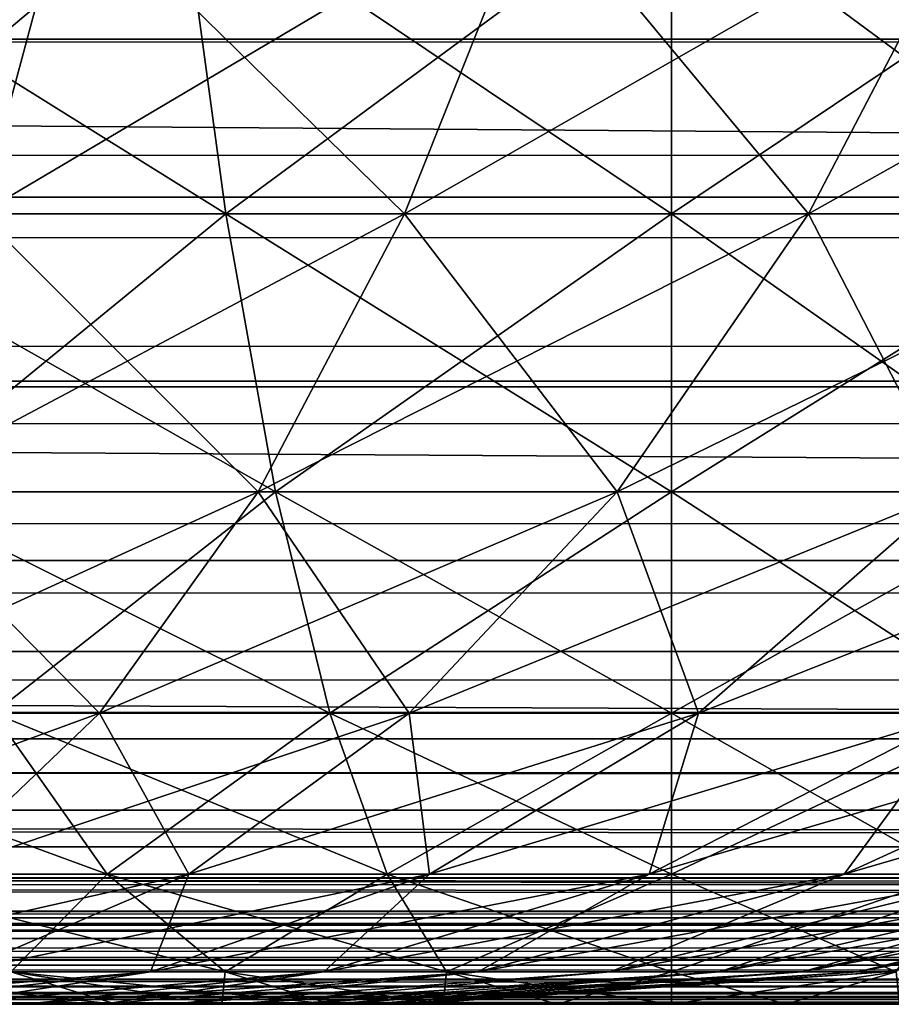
# Model space of a CAD drawing. Header units: millimetres. Extents: x -125 to 125, y -4 to 54.
# Tile 174 of 612: x -71.31 to -70.895, y -2 to -1.531. Entities that reach past the tile are written whole.
import ezdxf

# ---------------------------------------------------------------- set-up
doc = ezdxf.new("R2010")
doc.units = ezdxf.units.MM
doc.header["$LTSCALE"] = 65.185185
for name, color, linetype in [('157', 7, 'CONTINUOUS'), ('158', 7, 'CONTINUOUS'), ('159', 7, 'CONTINUOUS'), ('173', 7, 'CONTINUOUS'), ('175', 7, 'CONTINUOUS'), ('18', 7, 'CONTINUOUS'), ('199', 7, 'CONTINUOUS'), ('200', 7, 'CONTINUOUS'), ('22', 7, 'CONTINUOUS'), ('6', 7, 'CONTINUOUS')]:
    doc.layers.add(name, color=color, linetype=linetype)

msp = doc.modelspace()

# ---------------------------------------------------------------- linework, layer by layer
at = {"layer": '157', "color": 7, "linetype": 'Continuous'}
for points in [[(-71.31278, -2, 51.04175), (-71.26437, -2, 49.93305), (-71.26437, -2, 51.06695), (-71.31278, -2, 51.04175)], [(-71.31278, -2, 49.95825), (-71.26437, -2, 49.93305), (-71.31278, -2, 51.04175), (-71.31278, -2, 49.95825)], [(-71.26437, -2, 49.93305), (-71.21395, -2, 49.91217), (-71.26437, -2, 51.06695), (-71.26437, -2, 49.93305)], [(-71.26437, -2, 51.06695), (-71.21395, -2, 49.91217), (-71.21395, -2, 51.08783), (-71.26437, -2, 51.06695)], [(-71.21395, -2, 49.91217), (-71.16191, -2, 49.89576), (-71.21395, -2, 51.08783), (-71.21395, -2, 49.91217)], [(-71.21395, -2, 51.08783), (-71.16191, -2, 49.89576), (-71.16191, -2, 51.10424), (-71.21395, -2, 51.08783)], [(-71.16191, -2, 49.89576), (-71.10863, -2, 49.88395), (-71.16191, -2, 51.10424), (-71.16191, -2, 49.89576)], [(-71.16191, -2, 51.10424), (-71.10863, -2, 49.88395), (-71.10863, -2, 51.11605), (-71.16191, -2, 51.10424)], [(-71.10863, -2, 49.88395), (-71.05452, -2, 49.87682), (-71.10863, -2, 51.11605), (-71.10863, -2, 49.88395)], [(-71.10863, -2, 51.11605), (-71.05452, -2, 49.87682), (-71.05452, -2, 51.12318), (-71.10863, -2, 51.11605)], [(-71.05452, -2, 51.12318), (-71, -2, 49.87444), (-71, -2, 51.12556), (-71.05452, -2, 51.12318)], [(-71.05452, -2, 49.87682), (-71, -2, 49.87444), (-71.05452, -2, 51.12318), (-71.05452, -2, 49.87682)], [(-70.94548, -2, 51.12318), (-71, -2, 51.12556), (-70.94548, -2, 49.87682), (-70.94548, -2, 51.12318)], [(-71, -2, 51.12556), (-71, -2, 49.87444), (-70.94548, -2, 49.87682), (-71, -2, 51.12556)], [(-70.89137, -2, 49.88395), (-70.94548, -2, 51.12318), (-70.94548, -2, 49.87682), (-70.89137, -2, 49.88395)], [(-70.89137, -2, 51.11605), (-70.94548, -2, 51.12318), (-70.89137, -2, 49.88395), (-70.89137, -2, 51.11605)]]:
    msp.add_3dface(points, dxfattribs=at)
at = {"layer": '158', "color": 7, "linetype": 'Continuous'}
for points in [[(-71, -1.46695, 52.36178), (-70.7879, -1.62365, 52.17896), (-70.76666, -1.46695, 52.3471), (-71, -1.46695, 52.36178)], [(-71, -1.62365, 52.1923), (-70.7879, -1.62365, 52.17896), (-71, -1.46695, 52.36178), (-71, -1.62365, 52.1923)], [(-71, -1.62365, 48.8077), (-71, -1.46695, 48.63822), (-70.76666, -1.46695, 48.6529), (-71, -1.62365, 48.8077)], [(-70.7879, -1.62365, 48.82104), (-71, -1.62365, 48.8077), (-70.76666, -1.46695, 48.6529), (-70.7879, -1.62365, 48.82104)], [(-70.8116, -1.75596, 49.0087), (-71, -1.75596, 48.99684), (-70.7879, -1.62365, 48.82104), (-70.8116, -1.75596, 49.0087)], [(-71, -1.62365, 52.1923), (-70.8116, -1.75596, 51.9913), (-70.7879, -1.62365, 52.17896), (-71, -1.62365, 52.1923)], [(-71, -1.75596, 52.00316), (-70.8116, -1.75596, 51.9913), (-71, -1.62365, 52.1923), (-71, -1.75596, 52.00316)], [(-71, -1.75596, 48.99684), (-71, -1.62365, 48.8077), (-70.7879, -1.62365, 48.82104), (-71, -1.75596, 48.99684)], [(-71, -1.75596, 52.00316), (-70.83734, -1.86142, 51.7876), (-70.8116, -1.75596, 51.9913), (-71, -1.75596, 52.00316)], [(-71, -1.86142, 51.79783), (-70.83734, -1.86142, 51.7876), (-71, -1.75596, 52.00316), (-71, -1.86142, 51.79783)], [(-71, -1.86142, 49.20217), (-71, -1.75596, 48.99684), (-70.8116, -1.75596, 49.0087), (-71, -1.86142, 49.20217)], [(-70.83734, -1.86142, 49.2124), (-71, -1.86142, 49.20217), (-70.8116, -1.75596, 49.0087), (-70.83734, -1.86142, 49.2124)], [(-71, -1.86142, 51.79783), (-70.86463, -1.9381, 51.5716), (-70.83734, -1.86142, 51.7876), (-71, -1.86142, 51.79783)], [(-71, -1.9381, 51.58012), (-70.86463, -1.9381, 51.5716), (-71, -1.86142, 51.79783), (-71, -1.9381, 51.58012)], [(-71, -1.9381, 49.41988), (-71, -1.86142, 49.20217), (-70.83734, -1.86142, 49.2124), (-71, -1.9381, 49.41988)], [(-70.86463, -1.9381, 49.4284), (-71, -1.9381, 49.41988), (-70.83734, -1.86142, 49.2124), (-70.86463, -1.9381, 49.4284)], [(-70.89296, -1.98458, 49.65271), (-71, -1.98458, 49.64598), (-70.86463, -1.9381, 49.4284), (-70.89296, -1.98458, 49.65271)], [(-71, -1.98458, 49.64598), (-71, -1.9381, 49.41988), (-70.86463, -1.9381, 49.4284), (-71, -1.98458, 49.64598)], [(-71, -1.9381, 51.58012), (-70.89296, -1.98458, 51.34729), (-70.86463, -1.9381, 51.5716), (-71, -1.9381, 51.58012)], [(-71, -1.98458, 51.35402), (-70.89296, -1.98458, 51.34729), (-71, -1.9381, 51.58012), (-71, -1.98458, 51.35402)], [(-71, -1.98458, 51.35402), (-70.94548, -2, 51.12318), (-70.89296, -1.98458, 51.34729), (-71, -1.98458, 51.35402)], [(-71, -2, 51.12556), (-70.94548, -2, 51.12318), (-71, -1.98458, 51.35402), (-71, -2, 51.12556)], [(-70.89296, -1.98458, 49.65271), (-71, -2, 49.87444), (-71, -1.98458, 49.64598), (-70.89296, -1.98458, 49.65271)], [(-70.94548, -2, 49.87682), (-71, -2, 49.87444), (-70.89296, -1.98458, 49.65271), (-70.94548, -2, 49.87682)], [(-70.94548, -2, 51.12318), (-70.89137, -2, 51.11605), (-70.89296, -1.98458, 51.34729), (-70.94548, -2, 51.12318)], [(-70.89137, -2, 49.88395), (-70.94548, -2, 49.87682), (-70.89296, -1.98458, 49.65271), (-70.89137, -2, 49.88395)]]:
    msp.add_3dface(points, dxfattribs=at)
at = {"layer": '159', "color": 7, "linetype": 'Continuous'}
for points in [[(-71.42086, -1.62365, 52.13913), (-71.2121, -1.62365, 52.17896), (-71.463, -1.46695, 52.30329), (-71.42086, -1.62365, 52.13913)], [(-71.463, -1.46695, 52.30329), (-71.2121, -1.62365, 52.17896), (-71.23334, -1.46695, 52.3471), (-71.463, -1.46695, 52.30329)], [(-71.23334, -1.46695, 48.6529), (-71.42086, -1.62365, 48.86087), (-71.463, -1.46695, 48.69671), (-71.23334, -1.46695, 48.6529)], [(-71.2121, -1.62365, 48.82104), (-71.42086, -1.62365, 48.86087), (-71.23334, -1.46695, 48.6529), (-71.2121, -1.62365, 48.82104)], [(-71, -1.62365, 52.1923), (-71, -1.46695, 52.36178), (-71.23334, -1.46695, 52.3471), (-71, -1.62365, 52.1923)], [(-71.2121, -1.62365, 52.17896), (-71, -1.62365, 52.1923), (-71.23334, -1.46695, 52.3471), (-71.2121, -1.62365, 52.17896)], [(-71, -1.46695, 48.63822), (-71.2121, -1.62365, 48.82104), (-71.23334, -1.46695, 48.6529), (-71, -1.46695, 48.63822)], [(-71, -1.46695, 48.63822), (-71, -1.62365, 48.8077), (-71.2121, -1.62365, 48.82104), (-71, -1.46695, 48.63822)], [(-71.2121, -1.62365, 48.82104), (-71.37382, -1.75596, 49.04407), (-71.42086, -1.62365, 48.86087), (-71.2121, -1.62365, 48.82104)], [(-71.37382, -1.75596, 51.95593), (-71.1884, -1.75596, 51.9913), (-71.42086, -1.62365, 52.13913), (-71.37382, -1.75596, 51.95593)], [(-71.42086, -1.62365, 52.13913), (-71.1884, -1.75596, 51.9913), (-71.2121, -1.62365, 52.17896), (-71.42086, -1.62365, 52.13913)], [(-71.1884, -1.75596, 49.0087), (-71.37382, -1.75596, 49.04407), (-71.2121, -1.62365, 48.82104), (-71.1884, -1.75596, 49.0087)], [(-71, -1.75596, 52.00316), (-71, -1.62365, 52.1923), (-71.2121, -1.62365, 52.17896), (-71, -1.75596, 52.00316)], [(-71.1884, -1.75596, 51.9913), (-71, -1.75596, 52.00316), (-71.2121, -1.62365, 52.17896), (-71.1884, -1.75596, 51.9913)], [(-71, -1.62365, 48.8077), (-71.1884, -1.75596, 49.0087), (-71.2121, -1.62365, 48.82104), (-71, -1.62365, 48.8077)], [(-71, -1.62365, 48.8077), (-71, -1.75596, 48.99684), (-71.1884, -1.75596, 49.0087), (-71, -1.62365, 48.8077)], [(-71.37382, -1.75596, 51.95593), (-71.16266, -1.86142, 51.7876), (-71.1884, -1.75596, 51.9913), (-71.37382, -1.75596, 51.95593)], [(-71.1884, -1.75596, 49.0087), (-71.32276, -1.86142, 49.24294), (-71.37382, -1.75596, 49.04407), (-71.1884, -1.75596, 49.0087)], [(-71.32276, -1.86142, 51.75706), (-71.16266, -1.86142, 51.7876), (-71.37382, -1.75596, 51.95593), (-71.32276, -1.86142, 51.75706)], [(-71.16266, -1.86142, 49.2124), (-71.32276, -1.86142, 49.24294), (-71.1884, -1.75596, 49.0087), (-71.16266, -1.86142, 49.2124)], [(-71, -1.75596, 48.99684), (-71.16266, -1.86142, 49.2124), (-71.1884, -1.75596, 49.0087), (-71, -1.75596, 48.99684)], [(-71, -1.86142, 51.79783), (-71, -1.75596, 52.00316), (-71.1884, -1.75596, 51.9913), (-71, -1.86142, 51.79783)], [(-71.16266, -1.86142, 51.7876), (-71, -1.86142, 51.79783), (-71.1884, -1.75596, 51.9913), (-71.16266, -1.86142, 51.7876)], [(-71, -1.75596, 48.99684), (-71, -1.86142, 49.20217), (-71.16266, -1.86142, 49.2124), (-71, -1.75596, 48.99684)], [(-71.39762, -1.9381, 51.50427), (-71.26861, -1.9381, 51.54618), (-71.47776, -1.86142, 51.7067), (-71.39762, -1.9381, 51.50427)], [(-71.47776, -1.86142, 51.7067), (-71.26861, -1.9381, 51.54618), (-71.32276, -1.86142, 51.75706), (-71.47776, -1.86142, 51.7067)], [(-71.26861, -1.9381, 49.45382), (-71.39762, -1.9381, 49.49573), (-71.32276, -1.86142, 49.24294), (-71.26861, -1.9381, 49.45382)], [(-71.26861, -1.9381, 51.54618), (-71.13537, -1.9381, 51.5716), (-71.32276, -1.86142, 51.75706), (-71.26861, -1.9381, 51.54618)], [(-71.32276, -1.86142, 51.75706), (-71.13537, -1.9381, 51.5716), (-71.16266, -1.86142, 51.7876), (-71.32276, -1.86142, 51.75706)], [(-71.16266, -1.86142, 49.2124), (-71.26861, -1.9381, 49.45382), (-71.32276, -1.86142, 49.24294), (-71.16266, -1.86142, 49.2124)], [(-71.13537, -1.9381, 49.4284), (-71.26861, -1.9381, 49.45382), (-71.16266, -1.86142, 49.2124), (-71.13537, -1.9381, 49.4284)], [(-71, -1.9381, 51.58012), (-71, -1.86142, 51.79783), (-71.16266, -1.86142, 51.7876), (-71, -1.9381, 51.58012)], [(-71.13537, -1.9381, 51.5716), (-71, -1.9381, 51.58012), (-71.16266, -1.86142, 51.7876), (-71.13537, -1.9381, 51.5716)], [(-71, -1.86142, 49.20217), (-71.13537, -1.9381, 49.4284), (-71.16266, -1.86142, 49.2124), (-71, -1.86142, 49.20217)], [(-71, -1.86142, 49.20217), (-71, -1.9381, 49.41988), (-71.13537, -1.9381, 49.4284), (-71, -1.86142, 49.20217)], [(-71.26861, -1.9381, 49.45382), (-71.31439, -1.98458, 49.70595), (-71.39762, -1.9381, 49.49573), (-71.26861, -1.9381, 49.45382)], [(-71.31439, -1.98458, 51.29405), (-71.21239, -1.98458, 51.32719), (-71.39762, -1.9381, 51.50427), (-71.31439, -1.98458, 51.29405)], [(-71.39762, -1.9381, 51.50427), (-71.21239, -1.98458, 51.32719), (-71.26861, -1.9381, 51.54618), (-71.39762, -1.9381, 51.50427)], [(-71.21239, -1.98458, 49.67281), (-71.31439, -1.98458, 49.70595), (-71.26861, -1.9381, 49.45382), (-71.21239, -1.98458, 49.67281)], [(-71.13537, -1.9381, 49.4284), (-71.21239, -1.98458, 49.67281), (-71.26861, -1.9381, 49.45382), (-71.13537, -1.9381, 49.4284)], [(-71.21239, -1.98458, 51.32719), (-71.10704, -1.98458, 51.34729), (-71.26861, -1.9381, 51.54618), (-71.21239, -1.98458, 51.32719)], [(-71.26861, -1.9381, 51.54618), (-71.10704, -1.98458, 51.34729), (-71.13537, -1.9381, 51.5716), (-71.26861, -1.9381, 51.54618)], [(-71.10704, -1.98458, 49.65271), (-71.21239, -1.98458, 49.67281), (-71.13537, -1.9381, 49.4284), (-71.10704, -1.98458, 49.65271)], [(-71, -1.98458, 51.35402), (-71, -1.9381, 51.58012), (-71.13537, -1.9381, 51.5716), (-71, -1.98458, 51.35402)], [(-71.10704, -1.98458, 51.34729), (-71, -1.98458, 51.35402), (-71.13537, -1.9381, 51.5716), (-71.10704, -1.98458, 51.34729)], [(-71, -1.9381, 49.41988), (-71.10704, -1.98458, 49.65271), (-71.13537, -1.9381, 49.4284), (-71, -1.9381, 49.41988)], [(-71, -1.9381, 49.41988), (-71, -1.98458, 49.64598), (-71.10704, -1.98458, 49.65271), (-71, -1.9381, 49.41988)], [(-71.26437, -2, 49.93305), (-71.31278, -2, 49.95825), (-71.41143, -1.98458, 49.75162), (-71.26437, -2, 49.93305)], [(-71.31439, -1.98458, 49.70595), (-71.26437, -2, 49.93305), (-71.41143, -1.98458, 49.75162), (-71.31439, -1.98458, 49.70595)], [(-71.31278, -2, 51.04175), (-71.26437, -2, 51.06695), (-71.41143, -1.98458, 51.24838), (-71.31278, -2, 51.04175)], [(-71.41143, -1.98458, 51.24838), (-71.26437, -2, 51.06695), (-71.31439, -1.98458, 51.29405), (-71.41143, -1.98458, 51.24838)], [(-71.21395, -2, 49.91217), (-71.26437, -2, 49.93305), (-71.31439, -1.98458, 49.70595), (-71.21395, -2, 49.91217)], [(-71.21239, -1.98458, 49.67281), (-71.21395, -2, 49.91217), (-71.31439, -1.98458, 49.70595), (-71.21239, -1.98458, 49.67281)], [(-71.26437, -2, 51.06695), (-71.21395, -2, 51.08783), (-71.31439, -1.98458, 51.29405), (-71.26437, -2, 51.06695)], [(-71.21395, -2, 51.08783), (-71.16191, -2, 51.10424), (-71.31439, -1.98458, 51.29405), (-71.21395, -2, 51.08783)], [(-71.31439, -1.98458, 51.29405), (-71.16191, -2, 51.10424), (-71.21239, -1.98458, 51.32719), (-71.31439, -1.98458, 51.29405)], [(-71.16191, -2, 49.89576), (-71.21395, -2, 49.91217), (-71.21239, -1.98458, 49.67281), (-71.16191, -2, 49.89576)], [(-71.21239, -1.98458, 51.32719), (-71.10863, -2, 51.11605), (-71.10704, -1.98458, 51.34729), (-71.21239, -1.98458, 51.32719)], [(-71.10863, -2, 49.88395), (-71.16191, -2, 49.89576), (-71.21239, -1.98458, 49.67281), (-71.10863, -2, 49.88395)], [(-71.10704, -1.98458, 49.65271), (-71.10863, -2, 49.88395), (-71.21239, -1.98458, 49.67281), (-71.10704, -1.98458, 49.65271)], [(-71.16191, -2, 51.10424), (-71.10863, -2, 51.11605), (-71.21239, -1.98458, 51.32719), (-71.16191, -2, 51.10424)], [(-71.10863, -2, 51.11605), (-71.05452, -2, 51.12318), (-71.10704, -1.98458, 51.34729), (-71.10863, -2, 51.11605)], [(-71.05452, -2, 49.87682), (-71.10863, -2, 49.88395), (-71.10704, -1.98458, 49.65271), (-71.05452, -2, 49.87682)], [(-71.05452, -2, 51.12318), (-71, -2, 51.12556), (-71.10704, -1.98458, 51.34729), (-71.05452, -2, 51.12318)], [(-71, -2, 51.12556), (-71, -1.98458, 51.35402), (-71.10704, -1.98458, 51.34729), (-71, -2, 51.12556)], [(-71, -1.98458, 49.64598), (-71.05452, -2, 49.87682), (-71.10704, -1.98458, 49.65271), (-71, -1.98458, 49.64598)], [(-71, -2, 49.87444), (-71.05452, -2, 49.87682), (-71, -1.98458, 49.64598), (-71, -2, 49.87444)]]:
    msp.add_3dface(points, dxfattribs=at)
at = {"layer": '173', "color": 7, "linetype": 'Continuous'}
for points in [[(-76.8519, -1.54035, -120.97049), (-54.89437, -1.54035, -120.86009), (-76.61582, -1.34549, -120.69445), (-76.8519, -1.54035, -120.97049)], [(-76.61582, -1.34549, -120.69445), (-54.89437, -1.54035, -120.86009), (-54.72574, -1.34549, -120.58472), (-76.61582, -1.34549, -120.69445)], [(-77.10505, -1.7032, -121.26675), (-55.07519, -1.7032, -121.15562), (-76.8519, -1.54035, -120.97049), (-77.10505, -1.7032, -121.26675)], [(-76.8519, -1.54035, -120.97049), (-55.07519, -1.7032, -121.15562), (-54.89437, -1.54035, -120.86009), (-76.8519, -1.54035, -120.97049)], [(-77.37148, -1.83198, -121.57949), (-55.2655, -1.83198, -121.46758), (-77.10505, -1.7032, -121.26675), (-77.37148, -1.83198, -121.57949)], [(-77.10505, -1.7032, -121.26675), (-55.2655, -1.83198, -121.46758), (-55.07519, -1.7032, -121.15562), (-77.10505, -1.7032, -121.26675)], [(-77.64919, -1.92508, -121.90477), (-55.46387, -1.92508, -121.79206), (-77.37148, -1.83198, -121.57949), (-77.64919, -1.92508, -121.90477)], [(-77.37148, -1.83198, -121.57949), (-55.46387, -1.92508, -121.79206), (-55.2655, -1.83198, -121.46758), (-77.37148, -1.83198, -121.57949)], [(-77.93408, -1.98132, -122.2385), (-55.66736, -1.98132, -122.12495), (-77.64919, -1.92508, -121.90477), (-77.93408, -1.98132, -122.2385)], [(-77.64919, -1.92508, -121.90477), (-55.66736, -1.98132, -122.12495), (-55.46387, -1.92508, -121.79206), (-77.64919, -1.92508, -121.90477)], [(-77.93408, -1.98132, -122.2385), (-62.02739, -2, -122.48775), (-55.66736, -1.98132, -122.12495), (-77.93408, -1.98132, -122.2385)], [(-72.17599, -2, -122.53973), (-62.02739, -2, -122.48775), (-77.93408, -1.98132, -122.2385), (-72.17599, -2, -122.53973)]]:
    msp.add_3dface(points, dxfattribs=at)
at = {"layer": '175', "color": 7, "linetype": 'Continuous'}
for points in [[(-54.89437, -1.54035, 120.86009), (-76.8519, -1.54035, 120.97049), (-76.61582, -1.34549, 120.69445), (-54.89437, -1.54035, 120.86009)], [(-54.72574, -1.34549, 120.58472), (-54.89437, -1.54035, 120.86009), (-76.61582, -1.34549, 120.69445), (-54.72574, -1.34549, 120.58472)], [(-55.07519, -1.7032, 121.15562), (-77.10505, -1.7032, 121.26675), (-76.8519, -1.54035, 120.97049), (-55.07519, -1.7032, 121.15562)], [(-54.89437, -1.54035, 120.86009), (-55.07519, -1.7032, 121.15562), (-76.8519, -1.54035, 120.97049), (-54.89437, -1.54035, 120.86009)], [(-55.2655, -1.83198, 121.46758), (-77.37148, -1.83198, 121.57949), (-77.10505, -1.7032, 121.26675), (-55.2655, -1.83198, 121.46758)], [(-55.07519, -1.7032, 121.15562), (-55.2655, -1.83198, 121.46758), (-77.10505, -1.7032, 121.26675), (-55.07519, -1.7032, 121.15562)], [(-55.46387, -1.92508, 121.79206), (-77.64919, -1.92508, 121.90477), (-77.37148, -1.83198, 121.57949), (-55.46387, -1.92508, 121.79206)], [(-55.2655, -1.83198, 121.46758), (-55.46387, -1.92508, 121.79206), (-77.37148, -1.83198, 121.57949), (-55.2655, -1.83198, 121.46758)], [(-55.66736, -1.98132, 122.12495), (-77.93408, -1.98132, 122.2385), (-77.64919, -1.92508, 121.90477), (-55.66736, -1.98132, 122.12495)], [(-55.46387, -1.92508, 121.79206), (-55.66736, -1.98132, 122.12495), (-77.64919, -1.92508, 121.90477), (-55.46387, -1.92508, 121.79206)], [(-55.66736, -1.98132, 122.12495), (-71.92165, -2, 122.53836), (-77.93408, -1.98132, 122.2385), (-55.66736, -1.98132, 122.12495)], [(-61.76268, -2, 122.4865), (-71.92165, -2, 122.53836), (-55.66736, -1.98132, 122.12495), (-61.76268, -2, 122.4865)]]:
    msp.add_3dface(points, dxfattribs=at)
at = {"layer": '18', "color": 7, "linetype": 'Continuous'}
for points in [[(-123.83451, -1.52181, -124.83356), (123.83451, -1.61564, -124.82048), (-123.83451, -1.61564, -124.82048), (-123.83451, -1.52181, -124.83356)], [(-123.83451, -1.52181, -124.83356), (123.83451, -1.52181, -124.83356), (123.83451, -1.61564, -124.82048), (-123.83451, -1.52181, -124.83356)], [(123.83451, -1.61564, -124.82048), (123.83451, -1.70592, -124.78966), (-123.83451, -1.61564, -124.82048), (123.83451, -1.61564, -124.82048)], [(-123.83451, -1.61564, -124.82048), (123.83451, -1.70592, -124.78966), (-123.83451, -1.70592, -124.78966), (-123.83451, -1.61564, -124.82048)], [(123.83451, -1.70592, -124.78966), (123.83451, -1.78871, -124.74226), (-123.83451, -1.70592, -124.78966), (123.83451, -1.70592, -124.78966)], [(-123.83451, -1.70592, -124.78966), (123.83451, -1.78871, -124.74226), (-123.83451, -1.78871, -124.74226), (-123.83451, -1.70592, -124.78966)], [(-123.83451, -1.78871, -124.74226), (123.83451, -1.86098, -124.68), (-123.83451, -1.86098, -124.68), (-123.83451, -1.78871, -124.74226)], [(123.83451, -1.78871, -124.74226), (123.83451, -1.86098, -124.68), (-123.83451, -1.78871, -124.74226), (123.83451, -1.78871, -124.74226)], [(-123.83451, -1.92012, -124.60514), (-123.83451, -1.86098, -124.68), (-41.06682, -1.95076, -124.55041), (-123.83451, -1.92012, -124.60514)], [(38.93318, -1.95076, -124.55041), (-38.93318, -1.95076, -124.55041), (-123.83451, -1.86098, -124.68), (38.93318, -1.95076, -124.55041)], [(-38.93318, -1.95076, -124.55041), (-41.06682, -1.95076, -124.55041), (-123.83451, -1.86098, -124.68), (-38.93318, -1.95076, -124.55041)], [(123.83451, -1.86098, -124.68), (123.83451, -1.92012, -124.60514), (-123.83451, -1.86098, -124.68), (123.83451, -1.86098, -124.68)], [(41.06682, -1.95076, -124.55041), (38.93318, -1.95076, -124.55041), (-123.83451, -1.86098, -124.68), (41.06682, -1.95076, -124.55041)], [(123.83451, -1.92012, -124.60514), (41.06682, -1.95076, -124.55041), (-123.83451, -1.86098, -124.68), (123.83451, -1.92012, -124.60514)], [(-41.13686, -1.95137, -124.54913), (-123.83451, -1.92012, -124.60514), (-41.06682, -1.95076, -124.55041), (-41.13686, -1.95137, -124.54913)], [(-41.34395, -1.96008, -124.5298), (-123.83451, -1.92012, -124.60514), (-41.27409, -1.95605, -124.53901), (-41.34395, -1.96008, -124.5298)], [(-41.36522, -1.9615, -124.52643), (-123.83451, -1.92012, -124.60514), (-41.34395, -1.96008, -124.5298), (-41.36522, -1.9615, -124.52643)], [(-123.83451, -1.96396, -124.52041), (-123.83451, -1.92012, -124.60514), (-41.36522, -1.9615, -124.52643), (-123.83451, -1.96396, -124.52041)], [(-41.27409, -1.95605, -124.53901), (-123.83451, -1.92012, -124.60514), (-41.20579, -1.95316, -124.54533), (-41.27409, -1.95605, -124.53901)], [(-41.20579, -1.95316, -124.54533), (-123.83451, -1.92012, -124.60514), (-41.13686, -1.95137, -124.54913), (-41.20579, -1.95316, -124.54533)], [(-41.41591, -1.96522, -124.51725), (-123.83451, -1.96396, -124.52041), (-41.36522, -1.9615, -124.52643), (-41.41591, -1.96522, -124.51725)], [(-41.56669, -1.97833, -124.47963), (-123.83451, -1.96396, -124.52041), (-41.49017, -1.97138, -124.50077), (-41.56669, -1.97833, -124.47963)], [(-123.83451, -1.99092, -124.4289), (-123.83451, -1.96396, -124.52041), (-41.66046, -1.98704, -124.44714), (-123.83451, -1.99092, -124.4289)], [(-41.64256, -1.98541, -124.45395), (-123.83451, -1.96396, -124.52041), (-41.56669, -1.97833, -124.47963), (-41.64256, -1.98541, -124.45395)], [(-41.49017, -1.97138, -124.50077), (-123.83451, -1.96396, -124.52041), (-41.41591, -1.96522, -124.51725), (-41.49017, -1.97138, -124.50077)], [(-41.66046, -1.98704, -124.44714), (-123.83451, -1.96396, -124.52041), (-41.64256, -1.98541, -124.45395), (-41.66046, -1.98704, -124.44714)], [(-41.71341, -1.99166, -124.42498), (-123.83451, -1.99092, -124.4289), (-41.66046, -1.98704, -124.44714), (-41.71341, -1.99166, -124.42498)], [(-41.87449, -2, -124.33403), (-123.83451, -2, -124.33403), (-123.83451, -1.99092, -124.4289), (-41.87449, -2, -124.33403)], [(-41.87449, -2, -124.33403), (-123.83451, -1.99092, -124.4289), (-41.82964, -1.99911, -124.36382), (-41.87449, -2, -124.33403)], [(-41.82964, -1.99911, -124.36382), (-123.83451, -1.99092, -124.4289), (-41.77623, -1.99635, -124.39438), (-41.82964, -1.99911, -124.36382)], [(-41.77623, -1.99635, -124.39438), (-123.83451, -1.99092, -124.4289), (-41.71341, -1.99166, -124.42498), (-41.77623, -1.99635, -124.39438)]]:
    msp.add_3dface(points, dxfattribs=at)
at = {"layer": '199', "color": 7, "linetype": 'Continuous'}
for points in [[(-71.30766, -2, 33.19234), (-71.3479, -2, 33.22921), (-71.30766, -2, 32.30766), (-71.30766, -2, 33.19234)], [(-71.30766, -2, 32.30766), (-71.3479, -2, 33.22921), (-71.3479, -2, 32.27079), (-71.30766, -2, 32.30766)], [(-71.27079, -2, 32.3479), (-71.30766, -2, 33.19234), (-71.30766, -2, 32.30766), (-71.27079, -2, 32.3479)], [(-71.27079, -2, 33.1521), (-71.30766, -2, 33.19234), (-71.27079, -2, 32.3479), (-71.27079, -2, 33.1521)], [(-71.23757, -2, 32.39119), (-71.27079, -2, 33.1521), (-71.27079, -2, 32.3479), (-71.23757, -2, 32.39119)], [(-71.23757, -2, 33.10881), (-71.27079, -2, 33.1521), (-71.23757, -2, 32.39119), (-71.23757, -2, 33.10881)], [(-71.20825, -2, 32.43722), (-71.23757, -2, 33.10881), (-71.23757, -2, 32.39119), (-71.20825, -2, 32.43722)], [(-71.20825, -2, 33.06278), (-71.23757, -2, 33.10881), (-71.20825, -2, 32.43722), (-71.20825, -2, 33.06278)], [(-71.18305, -2, 32.48563), (-71.20825, -2, 33.06278), (-71.20825, -2, 32.43722), (-71.18305, -2, 32.48563)], [(-71.18305, -2, 33.01437), (-71.20825, -2, 33.06278), (-71.18305, -2, 32.48563), (-71.18305, -2, 33.01437)], [(-71.16217, -2, 32.53605), (-71.18305, -2, 33.01437), (-71.18305, -2, 32.48563), (-71.16217, -2, 32.53605)], [(-71.16217, -2, 32.96395), (-71.18305, -2, 33.01437), (-71.16217, -2, 32.53605), (-71.16217, -2, 32.96395)], [(-71.14576, -2, 32.58809), (-71.16217, -2, 32.96395), (-71.16217, -2, 32.53605), (-71.14576, -2, 32.58809)], [(-71.14576, -2, 32.91191), (-71.16217, -2, 32.96395), (-71.14576, -2, 32.58809), (-71.14576, -2, 32.91191)], [(-71.13395, -2, 32.85863), (-71.14576, -2, 32.91191), (-71.13395, -2, 32.64137), (-71.13395, -2, 32.85863)], [(-71.13395, -2, 32.64137), (-71.14576, -2, 32.91191), (-71.14576, -2, 32.58809), (-71.13395, -2, 32.64137)], [(-71.12682, -2, 32.80452), (-71.13395, -2, 32.85863), (-71.12682, -2, 32.69548), (-71.12682, -2, 32.80452)], [(-71.12682, -2, 32.69548), (-71.13395, -2, 32.85863), (-71.13395, -2, 32.64137), (-71.12682, -2, 32.69548)], [(-71.12444, -2, 32.75), (-71.12682, -2, 32.80452), (-71.12682, -2, 32.69548), (-71.12444, -2, 32.75)]]:
    msp.add_3dface(points, dxfattribs=at)
at = {"layer": '200', "color": 7, "linetype": 'Continuous'}
for points in [[(-71.32914, -1.62365, 31.11087), (-71.5379, -1.62365, 31.07104), (-71.287, -1.46695, 30.94671), (-71.32914, -1.62365, 31.11087)], [(-71.287, -1.46695, 30.94671), (-71.5379, -1.62365, 31.07104), (-71.51666, -1.46695, 30.9029), (-71.287, -1.46695, 30.94671)], [(-71.51666, -1.46695, 34.5971), (-71.32914, -1.62365, 34.38913), (-71.287, -1.46695, 34.55329), (-71.51666, -1.46695, 34.5971)], [(-71.32914, -1.62365, 34.38913), (-71.12702, -1.62365, 34.32346), (-71.287, -1.46695, 34.55329), (-71.32914, -1.62365, 34.38913)], [(-71.12702, -1.62365, 31.17654), (-71.32914, -1.62365, 31.11087), (-71.06463, -1.46695, 31.01896), (-71.12702, -1.62365, 31.17654)], [(-71.06463, -1.46695, 31.01896), (-71.32914, -1.62365, 31.11087), (-71.287, -1.46695, 30.94671), (-71.06463, -1.46695, 31.01896)], [(-71.287, -1.46695, 34.55329), (-71.12702, -1.62365, 34.32346), (-71.06463, -1.46695, 34.48104), (-71.287, -1.46695, 34.55329)], [(-71.12702, -1.62365, 34.32346), (-70.93473, -1.62365, 34.23297), (-71.06463, -1.46695, 34.48104), (-71.12702, -1.62365, 34.32346)], [(-70.93473, -1.62365, 31.26703), (-71.12702, -1.62365, 31.17654), (-70.85308, -1.46695, 31.11851), (-70.93473, -1.62365, 31.26703)], [(-70.85308, -1.46695, 31.11851), (-71.12702, -1.62365, 31.17654), (-71.06463, -1.46695, 31.01896), (-70.85308, -1.46695, 31.11851)], [(-71.06463, -1.46695, 34.48104), (-70.93473, -1.62365, 34.23297), (-70.85308, -1.46695, 34.38149), (-71.06463, -1.46695, 34.48104)], [(-70.93473, -1.62365, 34.23297), (-70.75529, -1.62365, 34.1191), (-70.85308, -1.46695, 34.38149), (-70.93473, -1.62365, 34.23297)], [(-70.75529, -1.62365, 31.3809), (-70.93473, -1.62365, 31.26703), (-70.65568, -1.46695, 31.24379), (-70.75529, -1.62365, 31.3809)], [(-70.65568, -1.46695, 31.24379), (-70.93473, -1.62365, 31.26703), (-70.85308, -1.46695, 31.11851), (-70.65568, -1.46695, 31.24379)], [(-71.12702, -1.62365, 31.17654), (-71.37618, -1.75596, 31.29407), (-71.32914, -1.62365, 31.11087), (-71.12702, -1.62365, 31.17654)], [(-71.37618, -1.75596, 34.20593), (-71.19665, -1.75596, 34.1476), (-71.32914, -1.62365, 34.38913), (-71.37618, -1.75596, 34.20593)], [(-71.19665, -1.75596, 31.3524), (-71.37618, -1.75596, 31.29407), (-71.12702, -1.62365, 31.17654), (-71.19665, -1.75596, 31.3524)], [(-71.32914, -1.62365, 34.38913), (-71.19665, -1.75596, 34.1476), (-71.12702, -1.62365, 34.32346), (-71.32914, -1.62365, 34.38913)], [(-71.19665, -1.75596, 34.1476), (-71.02585, -1.75596, 34.06723), (-71.12702, -1.62365, 34.32346), (-71.19665, -1.75596, 34.1476)], [(-71.02585, -1.75596, 31.43277), (-71.19665, -1.75596, 31.3524), (-70.93473, -1.62365, 31.26703), (-71.02585, -1.75596, 31.43277)], [(-70.93473, -1.62365, 31.26703), (-71.19665, -1.75596, 31.3524), (-71.12702, -1.62365, 31.17654), (-70.93473, -1.62365, 31.26703)], [(-71.12702, -1.62365, 34.32346), (-71.02585, -1.75596, 34.06723), (-70.93473, -1.62365, 34.23297), (-71.12702, -1.62365, 34.32346)], [(-71.02585, -1.75596, 34.06723), (-70.86647, -1.75596, 33.96608), (-70.93473, -1.62365, 34.23297), (-71.02585, -1.75596, 34.06723)], [(-70.86647, -1.75596, 31.53392), (-71.02585, -1.75596, 31.43277), (-70.75529, -1.62365, 31.3809), (-70.86647, -1.75596, 31.53392)], [(-70.75529, -1.62365, 31.3809), (-71.02585, -1.75596, 31.43277), (-70.93473, -1.62365, 31.26703), (-70.75529, -1.62365, 31.3809)], [(-70.93473, -1.62365, 34.23297), (-70.86647, -1.75596, 33.96608), (-70.75529, -1.62365, 34.1191), (-70.93473, -1.62365, 34.23297)], [(-71.19665, -1.75596, 31.3524), (-71.42724, -1.86142, 31.49294), (-71.37618, -1.75596, 31.29407), (-71.19665, -1.75596, 31.3524)], [(-71.42724, -1.86142, 34.00706), (-71.27224, -1.86142, 33.9567), (-71.37618, -1.75596, 34.20593), (-71.42724, -1.86142, 34.00706)], [(-71.27224, -1.86142, 31.5433), (-71.42724, -1.86142, 31.49294), (-71.19665, -1.75596, 31.3524), (-71.27224, -1.86142, 31.5433)], [(-71.37618, -1.75596, 34.20593), (-71.27224, -1.86142, 33.9567), (-71.19665, -1.75596, 34.1476), (-71.37618, -1.75596, 34.20593)], [(-71.02585, -1.75596, 31.43277), (-71.27224, -1.86142, 31.5433), (-71.19665, -1.75596, 31.3524), (-71.02585, -1.75596, 31.43277)], [(-71.27224, -1.86142, 33.9567), (-71.12476, -1.86142, 33.8873), (-71.19665, -1.75596, 34.1476), (-71.27224, -1.86142, 33.9567)], [(-71.12476, -1.86142, 31.6127), (-71.27224, -1.86142, 31.5433), (-71.02585, -1.75596, 31.43277), (-71.12476, -1.86142, 31.6127)], [(-71.19665, -1.75596, 34.1476), (-71.12476, -1.86142, 33.8873), (-71.02585, -1.75596, 34.06723), (-71.19665, -1.75596, 34.1476)], [(-71.12476, -1.86142, 33.8873), (-70.98715, -1.86142, 33.79997), (-71.02585, -1.75596, 34.06723), (-71.12476, -1.86142, 33.8873)], [(-70.98715, -1.86142, 31.70003), (-71.12476, -1.86142, 31.6127), (-70.86647, -1.75596, 31.53392), (-70.98715, -1.86142, 31.70003)], [(-70.86647, -1.75596, 31.53392), (-71.12476, -1.86142, 31.6127), (-71.02585, -1.75596, 31.43277), (-70.86647, -1.75596, 31.53392)], [(-71.02585, -1.75596, 34.06723), (-70.98715, -1.86142, 33.79997), (-70.86647, -1.75596, 33.96608), (-71.02585, -1.75596, 34.06723)], [(-70.98715, -1.86142, 33.79997), (-70.86157, -1.86142, 33.69608), (-70.86647, -1.75596, 33.96608), (-70.98715, -1.86142, 33.79997)], [(-70.86157, -1.86142, 31.80392), (-70.98715, -1.86142, 31.70003), (-70.72102, -1.75596, 31.65425), (-70.86157, -1.86142, 31.80392)], [(-70.72102, -1.75596, 31.65425), (-70.98715, -1.86142, 31.70003), (-70.86647, -1.75596, 31.53392), (-70.72102, -1.75596, 31.65425)], [(-71.35238, -1.9381, 31.74573), (-71.48139, -1.9381, 31.70382), (-71.27224, -1.86142, 31.5433), (-71.35238, -1.9381, 31.74573)], [(-71.27224, -1.86142, 31.5433), (-71.48139, -1.9381, 31.70382), (-71.42724, -1.86142, 31.49294), (-71.27224, -1.86142, 31.5433)], [(-71.42724, -1.86142, 34.00706), (-71.35238, -1.9381, 33.75427), (-71.27224, -1.86142, 33.9567), (-71.42724, -1.86142, 34.00706)], [(-71.12476, -1.86142, 31.6127), (-71.35238, -1.9381, 31.74573), (-71.27224, -1.86142, 31.5433), (-71.12476, -1.86142, 31.6127)], [(-71.35238, -1.9381, 33.75427), (-71.22965, -1.9381, 33.69651), (-71.27224, -1.86142, 33.9567), (-71.35238, -1.9381, 33.75427)], [(-71.22965, -1.9381, 31.80349), (-71.35238, -1.9381, 31.74573), (-71.12476, -1.86142, 31.6127), (-71.22965, -1.9381, 31.80349)], [(-71.27224, -1.86142, 33.9567), (-71.22965, -1.9381, 33.69651), (-71.12476, -1.86142, 33.8873), (-71.27224, -1.86142, 33.9567)], [(-70.98715, -1.86142, 31.70003), (-71.22965, -1.9381, 31.80349), (-71.12476, -1.86142, 31.6127), (-70.98715, -1.86142, 31.70003)], [(-71.22965, -1.9381, 33.69651), (-71.11512, -1.9381, 33.62383), (-71.12476, -1.86142, 33.8873), (-71.22965, -1.9381, 33.69651)], [(-71.11512, -1.9381, 31.87617), (-71.22965, -1.9381, 31.80349), (-70.98715, -1.86142, 31.70003), (-71.11512, -1.9381, 31.87617)], [(-71.12476, -1.86142, 33.8873), (-71.11512, -1.9381, 33.62383), (-70.98715, -1.86142, 33.79997), (-71.12476, -1.86142, 33.8873)], [(-71.11512, -1.9381, 33.62383), (-71.01061, -1.9381, 33.53737), (-70.98715, -1.86142, 33.79997), (-71.11512, -1.9381, 33.62383)], [(-71.01061, -1.9381, 31.96263), (-71.11512, -1.9381, 31.87617), (-70.86157, -1.86142, 31.80392), (-71.01061, -1.9381, 31.96263)], [(-70.86157, -1.86142, 31.80392), (-71.11512, -1.9381, 31.87617), (-70.98715, -1.86142, 31.70003), (-70.86157, -1.86142, 31.80392)], [(-71.01061, -1.9381, 33.53737), (-70.91776, -1.9381, 33.43849), (-70.86157, -1.86142, 33.69608), (-71.01061, -1.9381, 33.53737)], [(-70.98715, -1.86142, 33.79997), (-71.01061, -1.9381, 33.53737), (-70.86157, -1.86142, 33.69608), (-70.98715, -1.86142, 33.79997)], [(-70.91776, -1.9381, 32.06151), (-71.01061, -1.9381, 31.96263), (-70.75, -1.86142, 31.92273), (-70.91776, -1.9381, 32.06151)], [(-70.75, -1.86142, 31.92273), (-71.01061, -1.9381, 31.96263), (-70.86157, -1.86142, 31.80392), (-70.75, -1.86142, 31.92273)], [(-70.91776, -1.9381, 33.43849), (-70.83803, -1.9381, 33.32876), (-70.75, -1.86142, 33.57727), (-70.91776, -1.9381, 33.43849)], [(-70.86157, -1.86142, 33.69608), (-70.91776, -1.9381, 33.43849), (-70.75, -1.86142, 33.57727), (-70.86157, -1.86142, 33.69608)], [(-70.83803, -1.9381, 32.17124), (-70.91776, -1.9381, 32.06151), (-70.6542, -1.86142, 32.05459), (-70.83803, -1.9381, 32.17124)], [(-70.6542, -1.86142, 32.05459), (-70.91776, -1.9381, 32.06151), (-70.75, -1.86142, 31.92273), (-70.6542, -1.86142, 32.05459)], [(-71.33857, -1.98458, 32.00162), (-71.43561, -1.98458, 31.95595), (-71.22965, -1.9381, 31.80349), (-71.33857, -1.98458, 32.00162)], [(-71.22965, -1.9381, 31.80349), (-71.43561, -1.98458, 31.95595), (-71.35238, -1.9381, 31.74573), (-71.22965, -1.9381, 31.80349)], [(-71.35238, -1.9381, 33.75427), (-71.33857, -1.98458, 33.49838), (-71.22965, -1.9381, 33.69651), (-71.35238, -1.9381, 33.75427)], [(-71.33857, -1.98458, 33.49838), (-71.24802, -1.98458, 33.44092), (-71.22965, -1.9381, 33.69651), (-71.33857, -1.98458, 33.49838)], [(-71.24802, -1.98458, 32.05908), (-71.33857, -1.98458, 32.00162), (-71.11512, -1.9381, 31.87617), (-71.24802, -1.98458, 32.05908)], [(-71.11512, -1.9381, 31.87617), (-71.33857, -1.98458, 32.00162), (-71.22965, -1.9381, 31.80349), (-71.11512, -1.9381, 31.87617)], [(-71.24802, -1.98458, 33.44092), (-71.16538, -1.98458, 33.37255), (-71.11512, -1.9381, 33.62383), (-71.24802, -1.98458, 33.44092)], [(-71.22965, -1.9381, 33.69651), (-71.24802, -1.98458, 33.44092), (-71.11512, -1.9381, 33.62383), (-71.22965, -1.9381, 33.69651)], [(-71.16538, -1.98458, 32.12745), (-71.24802, -1.98458, 32.05908), (-71.01061, -1.9381, 31.96263), (-71.16538, -1.98458, 32.12745)], [(-71.01061, -1.9381, 31.96263), (-71.24802, -1.98458, 32.05908), (-71.11512, -1.9381, 31.87617), (-71.01061, -1.9381, 31.96263)], [(-71.16538, -1.98458, 33.37255), (-71.09197, -1.98458, 33.29437), (-71.01061, -1.9381, 33.53737), (-71.16538, -1.98458, 33.37255)], [(-71.11512, -1.9381, 33.62383), (-71.16538, -1.98458, 33.37255), (-71.01061, -1.9381, 33.53737), (-71.11512, -1.9381, 33.62383)], [(-71.09197, -1.98458, 32.20563), (-71.16538, -1.98458, 32.12745), (-70.91776, -1.9381, 32.06151), (-71.09197, -1.98458, 32.20563)], [(-70.91776, -1.9381, 32.06151), (-71.16538, -1.98458, 32.12745), (-71.01061, -1.9381, 31.96263), (-70.91776, -1.9381, 32.06151)], [(-71.09197, -1.98458, 33.29437), (-71.02893, -1.98458, 33.20761), (-70.91776, -1.9381, 33.43849), (-71.09197, -1.98458, 33.29437)], [(-71.01061, -1.9381, 33.53737), (-71.09197, -1.98458, 33.29437), (-70.91776, -1.9381, 33.43849), (-71.01061, -1.9381, 33.53737)], [(-71.02893, -1.98458, 32.29239), (-71.09197, -1.98458, 32.20563), (-70.83803, -1.9381, 32.17124), (-71.02893, -1.98458, 32.29239)], [(-70.83803, -1.9381, 32.17124), (-71.09197, -1.98458, 32.20563), (-70.91776, -1.9381, 32.06151), (-70.83803, -1.9381, 32.17124)], [(-71.02893, -1.98458, 33.20761), (-70.97726, -1.98458, 33.11362), (-70.83803, -1.9381, 33.32876), (-71.02893, -1.98458, 33.20761)], [(-70.91776, -1.9381, 33.43849), (-71.02893, -1.98458, 33.20761), (-70.83803, -1.9381, 33.32876), (-70.91776, -1.9381, 33.43849)], [(-70.97726, -1.98458, 32.38638), (-71.02893, -1.98458, 32.29239), (-70.77268, -1.9381, 32.29011), (-70.97726, -1.98458, 32.38638)], [(-70.77268, -1.9381, 32.29011), (-71.02893, -1.98458, 32.29239), (-70.83803, -1.9381, 32.17124), (-70.77268, -1.9381, 32.29011)], [(-70.72275, -1.9381, 32.41623), (-70.97726, -1.98458, 32.38638), (-70.77268, -1.9381, 32.29011), (-70.72275, -1.9381, 32.41623)], [(-70.93778, -1.98458, 32.48609), (-70.97726, -1.98458, 32.38638), (-70.72275, -1.9381, 32.41623), (-70.93778, -1.98458, 32.48609)], [(-70.97726, -1.98458, 33.11362), (-70.93778, -1.98458, 33.01391), (-70.77268, -1.9381, 33.20989), (-70.97726, -1.98458, 33.11362)], [(-70.83803, -1.9381, 33.32876), (-70.97726, -1.98458, 33.11362), (-70.77268, -1.9381, 33.20989), (-70.83803, -1.9381, 33.32876)], [(-70.68901, -1.9381, 32.54761), (-70.93778, -1.98458, 32.48609), (-70.72275, -1.9381, 32.41623), (-70.68901, -1.9381, 32.54761)], [(-70.93778, -1.98458, 33.01391), (-70.91111, -1.98458, 32.91003), (-70.72275, -1.9381, 33.08377), (-70.93778, -1.98458, 33.01391)], [(-70.77268, -1.9381, 33.20989), (-70.93778, -1.98458, 33.01391), (-70.72275, -1.9381, 33.08377), (-70.77268, -1.9381, 33.20989)], [(-70.91111, -1.98458, 32.58997), (-70.93778, -1.98458, 32.48609), (-70.68901, -1.9381, 32.54761), (-70.91111, -1.98458, 32.58997)], [(-70.91111, -1.98458, 32.91003), (-70.89766, -1.98458, 32.80362), (-70.68901, -1.9381, 32.95239), (-70.91111, -1.98458, 32.91003)], [(-70.72275, -1.9381, 33.08377), (-70.91111, -1.98458, 32.91003), (-70.68901, -1.9381, 32.95239), (-70.72275, -1.9381, 33.08377)], [(-70.89766, -1.98458, 32.69638), (-70.91111, -1.98458, 32.58997), (-70.67201, -1.9381, 32.68218), (-70.89766, -1.98458, 32.69638)], [(-70.67201, -1.9381, 32.68218), (-70.91111, -1.98458, 32.58997), (-70.68901, -1.9381, 32.54761), (-70.67201, -1.9381, 32.68218)], [(-70.89766, -1.98458, 32.80362), (-70.89766, -1.98458, 32.69638), (-70.67201, -1.9381, 32.81782), (-70.89766, -1.98458, 32.80362)], [(-70.68901, -1.9381, 32.95239), (-70.89766, -1.98458, 32.80362), (-70.67201, -1.9381, 32.81782), (-70.68901, -1.9381, 32.95239)], [(-70.67201, -1.9381, 32.81782), (-70.89766, -1.98458, 32.69638), (-70.67201, -1.9381, 32.68218), (-70.67201, -1.9381, 32.81782)], [(-71.24802, -1.98458, 32.05908), (-71.43722, -2, 32.20825), (-71.33857, -1.98458, 32.00162), (-71.24802, -1.98458, 32.05908)], [(-71.39119, -2, 32.23757), (-71.43722, -2, 32.20825), (-71.24802, -1.98458, 32.05908), (-71.39119, -2, 32.23757)], [(-71.39119, -2, 33.26243), (-71.3479, -2, 33.22921), (-71.24802, -1.98458, 33.44092), (-71.39119, -2, 33.26243)], [(-71.33857, -1.98458, 33.49838), (-71.39119, -2, 33.26243), (-71.24802, -1.98458, 33.44092), (-71.33857, -1.98458, 33.49838)], [(-71.3479, -2, 32.27079), (-71.39119, -2, 32.23757), (-71.24802, -1.98458, 32.05908), (-71.3479, -2, 32.27079)], [(-71.3479, -2, 33.22921), (-71.30766, -2, 33.19234), (-71.16538, -1.98458, 33.37255), (-71.3479, -2, 33.22921)], [(-71.24802, -1.98458, 33.44092), (-71.3479, -2, 33.22921), (-71.16538, -1.98458, 33.37255), (-71.24802, -1.98458, 33.44092)], [(-71.30766, -2, 32.30766), (-71.3479, -2, 32.27079), (-71.16538, -1.98458, 32.12745), (-71.30766, -2, 32.30766)], [(-71.16538, -1.98458, 32.12745), (-71.3479, -2, 32.27079), (-71.24802, -1.98458, 32.05908), (-71.16538, -1.98458, 32.12745)], [(-71.30766, -2, 33.19234), (-71.27079, -2, 33.1521), (-71.16538, -1.98458, 33.37255), (-71.30766, -2, 33.19234)], [(-71.27079, -2, 32.3479), (-71.30766, -2, 32.30766), (-71.09197, -1.98458, 32.20563), (-71.27079, -2, 32.3479)], [(-71.09197, -1.98458, 32.20563), (-71.30766, -2, 32.30766), (-71.16538, -1.98458, 32.12745), (-71.09197, -1.98458, 32.20563)], [(-71.27079, -2, 33.1521), (-71.23757, -2, 33.10881), (-71.09197, -1.98458, 33.29437), (-71.27079, -2, 33.1521)], [(-71.16538, -1.98458, 33.37255), (-71.27079, -2, 33.1521), (-71.09197, -1.98458, 33.29437), (-71.16538, -1.98458, 33.37255)], [(-71.23757, -2, 32.39119), (-71.27079, -2, 32.3479), (-71.09197, -1.98458, 32.20563), (-71.23757, -2, 32.39119)], [(-71.23757, -2, 33.10881), (-71.20825, -2, 33.06278), (-71.02893, -1.98458, 33.20761), (-71.23757, -2, 33.10881)], [(-71.09197, -1.98458, 33.29437), (-71.23757, -2, 33.10881), (-71.02893, -1.98458, 33.20761), (-71.09197, -1.98458, 33.29437)], [(-71.20825, -2, 32.43722), (-71.23757, -2, 32.39119), (-71.02893, -1.98458, 32.29239), (-71.20825, -2, 32.43722)], [(-71.02893, -1.98458, 32.29239), (-71.23757, -2, 32.39119), (-71.09197, -1.98458, 32.20563), (-71.02893, -1.98458, 32.29239)], [(-71.20825, -2, 33.06278), (-71.18305, -2, 33.01437), (-70.97726, -1.98458, 33.11362), (-71.20825, -2, 33.06278)], [(-71.02893, -1.98458, 33.20761), (-71.20825, -2, 33.06278), (-70.97726, -1.98458, 33.11362), (-71.02893, -1.98458, 33.20761)], [(-71.18305, -2, 32.48563), (-71.20825, -2, 32.43722), (-70.97726, -1.98458, 32.38638), (-71.18305, -2, 32.48563)], [(-70.97726, -1.98458, 32.38638), (-71.20825, -2, 32.43722), (-71.02893, -1.98458, 32.29239), (-70.97726, -1.98458, 32.38638)], [(-71.18305, -2, 33.01437), (-71.16217, -2, 32.96395), (-70.97726, -1.98458, 33.11362), (-71.18305, -2, 33.01437)], [(-71.16217, -2, 32.53605), (-71.18305, -2, 32.48563), (-70.93778, -1.98458, 32.48609), (-71.16217, -2, 32.53605)], [(-70.93778, -1.98458, 32.48609), (-71.18305, -2, 32.48563), (-70.97726, -1.98458, 32.38638), (-70.93778, -1.98458, 32.48609)], [(-71.16217, -2, 32.96395), (-71.14576, -2, 32.91191), (-70.93778, -1.98458, 33.01391), (-71.16217, -2, 32.96395)], [(-70.97726, -1.98458, 33.11362), (-71.16217, -2, 32.96395), (-70.93778, -1.98458, 33.01391), (-70.97726, -1.98458, 33.11362)], [(-71.14576, -2, 32.58809), (-71.16217, -2, 32.53605), (-70.93778, -1.98458, 32.48609), (-71.14576, -2, 32.58809)], [(-70.91111, -1.98458, 32.58997), (-71.14576, -2, 32.58809), (-70.93778, -1.98458, 32.48609), (-70.91111, -1.98458, 32.58997)], [(-71.14576, -2, 32.91191), (-71.13395, -2, 32.85863), (-70.91111, -1.98458, 32.91003), (-71.14576, -2, 32.91191)], [(-70.93778, -1.98458, 33.01391), (-71.14576, -2, 32.91191), (-70.91111, -1.98458, 32.91003), (-70.93778, -1.98458, 33.01391)], [(-71.13395, -2, 32.64137), (-71.14576, -2, 32.58809), (-70.91111, -1.98458, 32.58997), (-71.13395, -2, 32.64137)], [(-71.13395, -2, 32.85863), (-71.12682, -2, 32.80452), (-70.91111, -1.98458, 32.91003), (-71.13395, -2, 32.85863)], [(-71.12682, -2, 32.69548), (-71.13395, -2, 32.64137), (-70.89766, -1.98458, 32.69638), (-71.12682, -2, 32.69548)], [(-70.89766, -1.98458, 32.69638), (-71.13395, -2, 32.64137), (-70.91111, -1.98458, 32.58997), (-70.89766, -1.98458, 32.69638)], [(-71.12682, -2, 32.80452), (-71.12444, -2, 32.75), (-70.89766, -1.98458, 32.80362), (-71.12682, -2, 32.80452)], [(-70.91111, -1.98458, 32.91003), (-71.12682, -2, 32.80452), (-70.89766, -1.98458, 32.80362), (-70.91111, -1.98458, 32.91003)], [(-71.12444, -2, 32.75), (-71.12682, -2, 32.69548), (-70.89766, -1.98458, 32.69638), (-71.12444, -2, 32.75)], [(-70.89766, -1.98458, 32.80362), (-71.12444, -2, 32.75), (-70.89766, -1.98458, 32.69638), (-70.89766, -1.98458, 32.80362)]]:
    msp.add_3dface(points, dxfattribs=at)
at = {"layer": '22', "color": 7, "linetype": 'Continuous'}
for points in [[(123.83451, -1.52181, 124.83356), (-123.83451, -1.61564, 124.82048), (123.83451, -1.61564, 124.82048), (123.83451, -1.52181, 124.83356)], [(123.83451, -1.52181, 124.83356), (-123.83451, -1.52181, 124.83356), (-123.83451, -1.61564, 124.82048), (123.83451, -1.52181, 124.83356)], [(-123.83451, -1.61564, 124.82048), (-123.83451, -1.70592, 124.78966), (123.83451, -1.61564, 124.82048), (-123.83451, -1.61564, 124.82048)], [(123.83451, -1.61564, 124.82048), (-123.83451, -1.70592, 124.78966), (123.83451, -1.70592, 124.78966), (123.83451, -1.61564, 124.82048)], [(-123.83451, -1.70592, 124.78966), (-123.83451, -1.78871, 124.74226), (123.83451, -1.70592, 124.78966), (-123.83451, -1.70592, 124.78966)], [(123.83451, -1.70592, 124.78966), (-123.83451, -1.78871, 124.74226), (123.83451, -1.78871, 124.74226), (123.83451, -1.70592, 124.78966)], [(-123.83451, -1.78871, 124.74226), (-123.83451, -1.86098, 124.68), (123.83451, -1.78871, 124.74226), (-123.83451, -1.78871, 124.74226)], [(123.83451, -1.78871, 124.74226), (-123.83451, -1.86098, 124.68), (123.83451, -1.86098, 124.68), (123.83451, -1.78871, 124.74226)], [(-123.83451, -1.86098, 124.68), (-123.83451, -1.92012, 124.60514), (123.83451, -1.86098, 124.68), (-123.83451, -1.86098, 124.68)], [(-123.83451, -1.92012, 124.60514), (-41.06682, -1.95076, 124.55041), (123.83451, -1.86098, 124.68), (-123.83451, -1.92012, 124.60514)], [(-123.83451, -1.92012, 124.60514), (-123.83451, -1.96396, 124.52041), (-41.06682, -1.95076, 124.55041), (-123.83451, -1.92012, 124.60514)], [(-41.06682, -1.95076, 124.55041), (-123.83451, -1.96396, 124.52041), (-41.13385, -1.95132, 124.54923), (-41.06682, -1.95076, 124.55041)], [(-41.13385, -1.95132, 124.54923), (-123.83451, -1.96396, 124.52041), (-41.20222, -1.95304, 124.54558), (-41.13385, -1.95132, 124.54923)], [(-41.20222, -1.95304, 124.54558), (-123.83451, -1.96396, 124.52041), (-41.27308, -1.956, 124.53912), (-41.20222, -1.95304, 124.54558)], [(-41.27308, -1.956, 124.53912), (-123.83451, -1.96396, 124.52041), (-41.34644, -1.96024, 124.52942), (-41.27308, -1.956, 124.53912)], [(-41.34644, -1.96024, 124.52942), (-123.83451, -1.96396, 124.52041), (-41.3651, -1.96149, 124.52646), (-41.34644, -1.96024, 124.52942)], [(-41.3651, -1.96149, 124.52646), (-123.83451, -1.96396, 124.52041), (-41.42281, -1.96576, 124.51587), (-41.3651, -1.96149, 124.52646)], [(-123.83451, -1.96396, 124.52041), (-123.83451, -1.99092, 124.4289), (-41.42281, -1.96576, 124.51587), (-123.83451, -1.96396, 124.52041)], [(-41.42281, -1.96576, 124.51587), (-123.83451, -1.99092, 124.4289), (-41.50208, -1.97244, 124.49775), (-41.42281, -1.96576, 124.51587)], [(-41.50208, -1.97244, 124.49775), (-123.83451, -1.99092, 124.4289), (-41.58066, -1.97964, 124.47527), (-41.50208, -1.97244, 124.49775)], [(-41.58066, -1.97964, 124.47527), (-123.83451, -1.99092, 124.4289), (-41.65427, -1.98648, 124.44952), (-41.58066, -1.97964, 124.47527)], [(-41.65427, -1.98648, 124.44952), (-123.83451, -1.99092, 124.4289), (-41.66046, -1.98704, 124.44712), (-41.65427, -1.98648, 124.44952)], [(-41.66046, -1.98704, 124.44712), (-123.83451, -1.99092, 124.4289), (-41.72005, -1.9922, 124.42199), (-41.66046, -1.98704, 124.44712)], [(-123.83451, -1.99092, 124.4289), (-123.83451, -2, 124.33403), (-41.72005, -1.9922, 124.42199), (-123.83451, -1.99092, 124.4289)], [(-41.72005, -1.9922, 124.42199), (-123.83451, -2, 124.33403), (-41.77778, -1.99644, 124.39357), (-41.72005, -1.9922, 124.42199)], [(-41.77778, -1.99644, 124.39357), (-123.83451, -2, 124.33403), (-41.82931, -1.9991, 124.36402), (-41.77778, -1.99644, 124.39357)], [(-123.83451, -2, 124.33403), (-41.87449, -2, 124.33403), (-41.82931, -1.9991, 124.36402), (-123.83451, -2, 124.33403)]]:
    msp.add_3dface(points, dxfattribs=at)
at = {"layer": '6', "color": 7, "linetype": 'Continuous'}
for points in [[(-61.76268, -2, 122.4865), (-123.83451, -2, 124.33403), (-71.92165, -2, 122.53836), (-61.76268, -2, 122.4865)], [(-51.70251, -2, 122.44283), (-123.83451, -2, 124.33403), (-61.76268, -2, 122.4865), (-51.70251, -2, 122.44283)], [(-41.87449, -2, 124.33403), (-123.83451, -2, 124.33403), (-41.95123, -2, 124.20445), (-41.87449, -2, 124.33403)], [(-41.95123, -2, 124.20445), (-123.83451, -2, 124.33403), (-42.00732, -2, 124.06544), (-41.95123, -2, 124.20445)], [(-42.00732, -2, 124.06544), (-123.83451, -2, 124.33403), (-42.04205, -2, 123.91889), (-42.00732, -2, 124.06544)], [(-42.04205, -2, 123.91889), (-123.83451, -2, 124.33403), (-42.0544, -2, 123.76197), (-42.04205, -2, 123.91889)], [(-42.0544, -2, 123.76197), (-123.83451, -2, 124.33403), (-42.0544, -2, 123.14555), (-42.0544, -2, 123.76197)], [(-42.0544, -2, 123.14555), (-123.83451, -2, 124.33403), (-51.70251, -2, 122.44283), (-42.0544, -2, 123.14555)], [(-123.83451, -2, -124.33403), (-41.87449, -2, -124.33403), (-122.91759, -2, -122.91759), (-123.83451, -2, -124.33403)], [(-122.91759, -2, -122.91759), (-41.87449, -2, -124.33403), (-112.77014, -2, -122.8263), (-122.91759, -2, -122.91759)], [(-112.77014, -2, -122.8263), (-41.87449, -2, -124.33403), (-102.62212, -2, -122.74287), (-112.77014, -2, -122.8263)], [(-102.62212, -2, -122.74287), (-41.87449, -2, -124.33403), (-92.47336, -2, -122.66729), (-102.62212, -2, -122.74287)], [(-92.47336, -2, -122.66729), (-41.87449, -2, -124.33403), (-82.32441, -2, -122.59958), (-92.47336, -2, -122.66729)], [(-82.32441, -2, -122.59958), (-41.87449, -2, -124.33403), (-72.17599, -2, -122.53973), (-82.32441, -2, -122.59958)], [(-72.17599, -2, -122.53973), (-41.87449, -2, -124.33403), (-62.02739, -2, -122.48775), (-72.17599, -2, -122.53973)]]:
    msp.add_3dface(points, dxfattribs=at)

doc.saveas('drawing.dxf')
